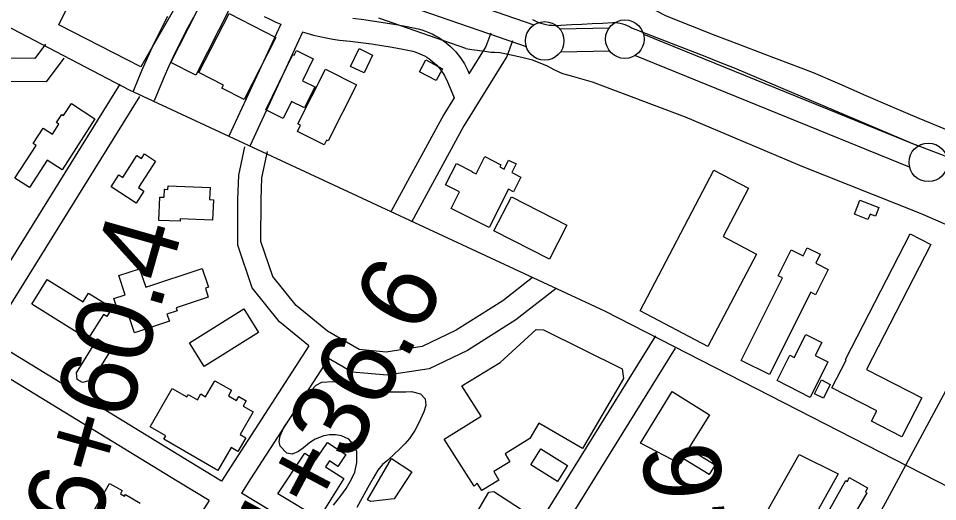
# Model space of a CAD drawing. Extents: x 3361039 to 3398939, y 576572 to 602007.
# Drawn here: x 3389506 to 3390699, y 584111 to 584738 of the extents above; entities that cross this region are included whole.
import ezdxf

# ---------------------------------------------------------------- set-up
doc = ezdxf.new("R2010")
doc.units = 0
for name, color, linetype in [('V-BLDG-OTLN', 7, 'Continuous'), ('V-FLOD-BASE', 7, 'Continuous'), ('V-LEVE-TOET', 7, 'Continuous'), ('V-RIVR-EDGE', 7, 'Continuous'), ('V-ROAD-CNTR', 7, 'Continuous'), ('V-SITE-OTLN', 7, 'Continuous'), ('V-SITE-VEGE', 7, 'Continuous'), ('V-SURV-IDEN', 7, 'Continuous'), ('V-SURV-LINE', 7, 'Continuous')]:
    doc.layers.add(name, color=color, linetype=linetype)

msp = doc.modelspace()

# ---------------------------------------------------------------- linework, layer by layer
at = {"layer": 'V-BLDG-OTLN'}
for points in [[(3389703.7, 584680.6), (3389748.6, 584769.3), (3389781.2, 584752.8), (3389736.4, 584664.1)], [(3389740.2, 584667.5), (3389779.3, 584743.9), (3389840, 584712.9), (3389798.9, 584632.5), (3389770.1, 584647.2), (3389772.1, 584651.2)], [(3389936.8, 584675.3), (3389947.9, 584698.6), (3389965.5, 584690.2), (3389954.4, 584666.9)], [(3389827, 584619.2), (3389862.2, 584691), (3389863.7, 584690.2), (3389866.6, 584696), (3389888.4, 584685.3), (3389874.4, 584656.9), (3389890.4, 584649), (3389877.1, 584621.9), (3389860.4, 584630.1), (3389849.6, 584608.1)], [(3390034.5, 584683.9), (3390056.1, 584672.5), (3390048, 584657.1), (3390026.4, 584668.5)], [(3389868.6, 584600.9), (3389904.5, 584672), (3389944.7, 584651.7), (3389907.9, 584578.9), (3389905.7, 584580), (3389902.5, 584573.7), (3389868.2, 584591), (3389872.2, 584599.1)], [(3389501.5, 584530.6), (3389529, 584573), (3389525, 584575.6), (3389538, 584595.5), (3389550.1, 584587.7), (3389558.5, 584600.6), (3389555.4, 584602.6), (3389562.3, 584613.2), (3389564.7, 584611.6), (3389574.9, 584627.3), (3389605.4, 584607.6), (3389562.6, 584541.5), (3389543.5, 584554), (3389520.4, 584518.4)], [(3389658.9, 584498.3), (3389626.3, 584519.3), (3389636.2, 584534.7), (3389641.4, 584531.3), (3389659.7, 584559.8), (3389665.7, 584555.9), (3389669.6, 584561.9), (3389684, 584552.6), (3389661.9, 584518.3), (3389668.9, 584513.8)], [(3390116.9, 584466.4), (3390067.4, 584491.4), (3390078.2, 584512.7), (3390060.2, 584521.7), (3390074.3, 584549.6), (3390094.7, 584539.3), (3390094.4, 584538.7), (3390099.8, 584536), (3390111.1, 584558.4), (3390132, 584547.9), (3390130.5, 584545.1), (3390136.1, 584542.3), (3390142, 584554), (3390151.8, 584549.1), (3390146.1, 584537.7), (3390157.7, 584531.9), (3390148.1, 584513), (3390142, 584516.1)], [(3390312.5, 584358.5), (3390408.4, 584541.1), (3390453.3, 584517.5), (3390420.3, 584454.7), (3390463.4, 584432), (3390400.4, 584312.3)], [(3389700.3, 584520.5), (3389754.6, 584518.3), (3389753.9, 584502.8), (3389759, 584502.6), (3389757.9, 584475.9), (3389715.8, 584477.6), (3389715.7, 584474.6), (3389688.3, 584475.7), (3389689.5, 584505.9), (3389695.2, 584505.7), (3389695.6, 584516.2), (3389700.1, 584516)], [(3390145.6, 584506.5), (3390217.6, 584469.5), (3390194.9, 584425.3), (3390122.9, 584462.4)], [(3390597.6, 584502.2), (3390622.3, 584492.5), (3390617.9, 584481.2), (3390610.9, 584484), (3390608.1, 584477), (3390590.5, 584483.9)], [(3390619.5, 584228.9), (3390561.5, 584258.8), (3390580, 584294.7), (3390579.1, 584295.2), (3390663, 584458.2), (3390689.8, 584444.4), (3390606.4, 584282.4), (3390677.9, 584245.5), (3390652.1, 584195.3), (3390612.7, 584215.6)], [(3390443.8, 584294.2), (3390497.3, 584401.2), (3390491.7, 584404), (3390508.4, 584437.4), (3390523.9, 584429.6), (3390529.2, 584440.3), (3390546.2, 584431.8), (3390540.5, 584420.3), (3390556.6, 584412.3), (3390540.2, 584379.4), (3390533.9, 584382.6), (3390480.5, 584275.9)], [(3389671.2, 584389.2), (3389744.5, 584413.4), (3389752.6, 584389), (3389748.6, 584387.7), (3389752.4, 584376.2), (3389710.8, 584362.4), (3389712, 584358.7), (3389698.8, 584354.3), (3389701.9, 584345), (3389656.5, 584330), (3389646.7, 584359.7), (3389635.7, 584356.1), (3389629.7, 584374.3), (3389644.6, 584379.2), (3389636.4, 584404.1), (3389663.3, 584413)], [(3389596.2, 584321.6), (3389523.4, 584367.3), (3389543.4, 584399.2), (3389590, 584370), (3389597.1, 584381.3), (3389627.6, 584362.2), (3389620.6, 584351), (3389616.4, 584353.7)], [(3389727.8, 584316.9), (3389798.5, 584361.2), (3389817.7, 584330.4), (3389747.1, 584286.2)], [(3390187.2, 584333.8), (3390289.4, 584283.2), (3390291.2, 584270.8), (3390238, 584180), (3390181.2, 584213), (3390169.5, 584192.9), (3390137.4, 584173.1), (3390143.7, 584162.9), (3390122.8, 584150), (3390129.5, 584139.1), (3390107.3, 584125.4), (3390101.3, 584135.1), (3390097.1, 584131.1), (3390058.3, 584191.9), (3390106.2, 584221.8), (3390081.5, 584261.4), (3390130.9, 584291.4), (3390177.8, 584334.4)], [(3390490.2, 584268), (3390506.8, 584300.9), (3390512.5, 584298.1), (3390527.5, 584327.8), (3390548.1, 584317.4), (3390539.7, 584300.7), (3390556.3, 584292.3), (3390533, 584246.3)], [(3389581.3, 584278.2), (3389608.8, 584322.2), (3389627.6, 584310.4), (3389602.4, 584270.2), (3389600, 584271.7), (3389597.6, 584267.8), (3389589, 584265.5), (3389582.1, 584269.6)], [(3389764.9, 584151.6), (3389694.9, 584192.1), (3389697.3, 584196.2), (3389676.9, 584208), (3389705.6, 584257.7), (3389724.6, 584246.8), (3389726.4, 584250), (3389738.2, 584243.2), (3389742.6, 584250.8), (3389748.9, 584247.1), (3389760.9, 584267.9), (3389782.6, 584255.4), (3389778.5, 584248.1), (3389789, 584242.1), (3389792, 584247.3), (3389801.7, 584241.6), (3389797.8, 584234.8), (3389810.6, 584227.4), (3389793.7, 584198.2), (3389800.9, 584194), (3389790.7, 584176.2), (3389782, 584181.2)], [(3390538.9, 584251), (3390547.9, 584268.8), (3390559.3, 584263), (3390550.3, 584245.2)], [(3390312.9, 584187), (3390354.3, 584253.8), (3390402.6, 584223.8), (3390375.3, 584179.8), (3390409.9, 584158.8), (3390402.3, 584146.2), (3390369, 584166.7), (3390364.6, 584159.9)], [(3389842.7, 584121.3), (3389877.7, 584174), (3389891.5, 584164.8), (3389906.9, 584187.9), (3389930.6, 584172), (3389920.3, 584156.6), (3389909.5, 584163.8), (3389904.4, 584156), (3389928.1, 584141.1), (3389895.7, 584089.4)], [(3390183.8, 584179.6), (3390218.4, 584158), (3390205.6, 584137.3), (3390170.9, 584158.8)], [(3390460, 584068.2), (3390518.9, 584172.2), (3390569.4, 584147.2), (3390542, 584097.6), (3390553.2, 584091.5), (3390579.3, 584138.6), (3390581.7, 584137.3), (3390583.7, 584142.2), (3390607.7, 584129), (3390604.8, 584123.4), (3390606.5, 584122.6), (3390497.1, 583934.9), (3390456.9, 583958.3), (3390490.3, 584016), (3390494.8, 584013.4), (3390509.4, 584039.7)], [(3389990.2, 584166.9), (3390016.5, 584149.9), (3389993.6, 584114.5), (3389963.3, 584111.1), (3389958.8, 584113.6)], [(3390116.2, 584123.2), (3390122.9, 584124.1), (3390177.1, 584088.9), (3390134, 584021), (3390103.8, 584039.6), (3390106.9, 584044.6), (3390100, 584048.9), (3390094.5, 584040.7), (3390087.3, 584045.5), (3390092.5, 584053.4), (3390080.2, 584061.6)]]:
    msp.add_lwpolyline(points, close=True, dxfattribs=at)
msp.add_lwpolyline([(3389602.3, 584096.1), (3389624.3, 584134.7), (3389640.7, 584125.4), (3389638.3, 584121.3), (3389643.7, 584118.3), (3389644.8, 584120.3), (3389664.2, 584109.2)], dxfattribs=at)
at = {"layer": 'V-FLOD-BASE'}
msp.add_lwpolyline([(3390173.1, 584736.2), (3390176.5, 584734.5), (3390180, 584733), (3390183.6, 584731.7), (3390187.2, 584730.6), (3390190.9, 584729.7), (3390194.7, 584729.1), (3390198.5, 584728.7), (3390202.3, 584728.5), (3390206.1, 584728.6), (3390209.9, 584728.9), (3390223.4, 584729.7), (3390236.9, 584730.4), (3390250.3, 584731.1), (3390263.8, 584731.7), (3390277.3, 584732.3), (3390280.5, 584732.3), (3390283.6, 584732), (3390286.8, 584731.5), (3390289.8, 584730.8), (3390292.9, 584729.8), (3390295.8, 584728.6), (3390298.6, 584727.1), (3390301.3, 584725.5), (3390320.4, 584718.3), (3390339.5, 584710.9), (3390358.5, 584703.6), (3390377.5, 584696.1), (3390396.5, 584688.6), (3390415.5, 584681), (3390434.4, 584673.4), (3390666, 584575.5), (3390696.6, 584563.9), (3390727.1, 584552)], dxfattribs=at)
at = {"layer": 'V-LEVE-TOET'}
for points in [[(3390709.2, 584593.8), (3390674.7, 584608.1), (3390640.2, 584622.6), (3390605.8, 584637.3), (3390571.5, 584652.2), (3390537.3, 584667.3), (3390505.4, 584679.1), (3390473.6, 584691.1), (3390441.8, 584703.2), (3390410.1, 584715.5), (3390378.5, 584728), (3390347, 584740.6), (3390332.5, 584748.1)], [(3390086.5, 584698.8), (3389973.7, 584738)], [(3390086.5, 584698.8), (3390094.3, 584697.4), (3390111.1, 584695.1), (3390118.7, 584693.8), (3390123.7, 584693.8), (3390129, 584693.5)], [(3390220.6, 584663.5), (3390212.1, 584665.8), (3390201.8, 584670.7), (3390191.6, 584676), (3390173.1, 584683.6), (3390159, 584687.2), (3390145.1, 584689.8), (3390134.9, 584692.2), (3390129, 584693.5)], [(3391121.7, 584182.8), (3391119.6, 584183.3), (3391110, 584189.8), (3391102.3, 584195), (3391100.5, 584197.5), (3391099.9, 584199.8), (3391100, 584202.1), (3391101.3, 584208), (3391111.2, 584228.5), (3391134.5, 584274.1), (3391134.5, 584277.7), (3391133.6, 584280.4), (3391131.9, 584282.3), (3391125.7, 584285.1), (3390996.2, 584340.4), (3390824.4, 584419.1), (3390808.2, 584426.9), (3390800, 584430.6), (3390784.7, 584437.5), (3390676.1, 584484.5), (3390522.6, 584545.8), (3390371.5, 584609.5), (3390251, 584655.2), (3390220.6, 584663.5)]]:
    msp.add_lwpolyline(points, dxfattribs=at)
at = {"layer": 'V-RIVR-EDGE'}
msp.add_spline([(3387368.6, 585771), (3387389, 585767.6), (3387407.3, 585766.1), (3387418.2, 585761.7), (3387425.5, 585756.5), (3387441.6, 585752.8), (3387452.6, 585751.4), (3387462.1, 585753.9), (3387477.4, 585758.2), (3387482.9, 585759.3), (3387491.7, 585759.3), (3387502.3, 585758.2), (3387510.3, 585756.3), (3387521.6, 585753), (3387530.1, 585752.3), (3387538.5, 585752.2), (3387549.8, 585752.2), (3387558.9, 585755.5), (3387571.4, 585756.9), (3387583.4, 585757.3), (3387598.4, 585756.1), (3387629.8, 585749.5), (3387659.8, 585743.5), (3387703.3, 585736.8), (3387727.4, 585734.2), (3387739.1, 585733.5), (3387750.8, 585734.2), (3387753.7, 585731.6), (3387763.2, 585723.9), (3387774.5, 585720.6), (3387790.6, 585719.8), (3387800.1, 585721.6), (3387814, 585720.1), (3387824.6, 585720.1), (3387847.3, 585714.2), (3387884.2, 585709.4), (3387930.2, 585702.7), (3387980.6, 585701.1), (3388035.1, 585696.5), (3388076, 585694.6), (3388096.9, 585693.8), (3388120.3, 585690.5), (3388145.1, 585685.3), (3388171.8, 585682.3), (3388198.8, 585676.8), (3388222.6, 585669.4), (3388245.6, 585660.6), (3388260.9, 585655.4), (3388279.6, 585655.4), (3388291.3, 585658.3), (3388298.9, 585663.7), (3388299.3, 585666.3), (3388299, 585670.7), (3388290.6, 585674.4), (3388291.7, 585677.3), (3388293.9, 585678.4), (3388303, 585677.6), (3388318.7, 585676.5), (3388334.1, 585672.8), (3388354.1, 585663.6), (3388357.1, 585659.9), (3388363.3, 585658.1), (3388368.4, 585658.1), (3388371, 585661), (3388375.3, 585662.1), (3388379, 585661.3), (3388383, 585659.1), (3388383.7, 585654.4), (3388384.1, 585649.3), (3388389.9, 585647.4), (3388406, 585642.3), (3388468.9, 585637.7), (3388491.5, 585635.8), (3388534.6, 585628.4), (3388578.1, 585619.2), (3388610.6, 585613.6), (3388635.9, 585612.1), (3388727.9, 585599.4), (3388768.5, 585591.7), (3388822.6, 585580.9), (3388865, 585570.6), (3388906.6, 585562.8), (3388924.1, 585559.5), (3388938.8, 585562), (3388961.4, 585563.4), (3388974.2, 585560.1), (3389007.5, 585553.4), (3389018.8, 585554.5), (3389027.2, 585555.9), (3389037.1, 585555.9), (3389051.7, 585553.7), (3389061.2, 585553.3), (3389081.3, 585552.1), (3389098.1, 585551), (3389120.4, 585548.7), (3389143.4, 585546.5), (3389160.2, 585542.1), (3389200.8, 585534.7), (3389222.3, 585525.1), (3389247.2, 585519.2), (3389280.4, 585509.6), (3389307.5, 585497.8), (3389334.5, 585487.2), (3389349.5, 585483.1), (3389361.5, 585483.1), (3389382.7, 585479), (3389397, 585476.8), (3389416.7, 585468.7), (3389441.9, 585458.4), (3389464.9, 585451.4), (3389479.5, 585449.2), (3389506.2, 585446.2), (3389533.2, 585447.2), (3389558.5, 585444.2), (3389577.8, 585437.9), (3389603.4, 585431.3), (3389618.7, 585425.1), (3389639.2, 585415.1), (3389657.8, 585410.3), (3389693.2, 585404.8), (3389768.9, 585383), (3389806.5, 585373), (3389854.3, 585362.3), (3389881.7, 585358.6), (3389913.9, 585354.5), (3389953.7, 585349.3), (3390008.2, 585341.8), (3390037.8, 585336.3), (3390074.3, 585327.8), (3390128, 585312.7), (3390164.5, 585301.6), (3390200.7, 585289.8), (3390292.7, 585255.6), (3390327.1, 585241.3), (3390360.7, 585231.7), (3390404.5, 585221), (3390454.9, 585214.3), (3390483.1, 585210.5), (3390491.8, 585209.4), (3390494.4, 585207.2), (3390501.3, 585201), (3390507.9, 585200.6), (3390527.3, 585196.2), (3390545.9, 585195), (3390557.6, 585194.3), (3390574.4, 585189.8), (3390605.5, 585179.5), (3390698.6, 585148.2), (3390763.2, 585126.9), (3390811.1, 585111), (3390852.4, 585097.8), (3390900.9, 585081.6), (3390948.1, 585063.5), (3390993.7, 585048.4), (3391036.8, 585031.9), (3391070.8, 585020.1), (3391140.5, 584997.6), (3391201.5, 584974.1), (3391247.5, 584957.5), (3391310.7, 584933.6), (3391362.2, 584914.8), (3391400.6, 584900.1), (3391441.8, 584885.7), (3391505.4, 584861.1), (3391563.5, 584841.9), (3391658.8, 584807.3), (3391712.8, 584786), (3391758.8, 584767.3), (3391796.1, 584749.6), (3391880.4, 584718.3), (3391926.8, 584701.4), (3391969.2, 584685.2), (3392003.9, 584666.9), (3392040, 584650.3), (3392077.6, 584636), (3392135.7, 584613.2), (3392164.9, 584598.1), (3392196, 584583.8), (3392224.8, 584578.2), (3392263.5, 584567.9), (3392290.6, 584559.8), (3392322.7, 584546.5), (3392396.5, 584512.7), (3392439.9, 584496.2), (3392471.7, 584484.8), (3392502, 584473.3), (3392510.8, 584467.5), (3392535.2, 584458.3), (3392606.1, 584432.9), (3392632.4, 584421.5), (3392666.7, 584406.8), (3392715.6, 584386.9), (3392777.4, 584364.8), (3392827, 584348.3), (3392863.6, 584335.4), (3392897.9, 584321.8), (3392928.6, 584307.8), (3392965.4, 584294.9), (3393010, 584279.1), (3393054.6, 584263.2), (3393092.5, 584248.5), (3393195.2, 584206.6), (3393234.2, 584187.9), (3393264.5, 584173.5), (3393294.1, 584162.1), (3393336.8, 584147.4), (3393374.5, 584136.3), (3393402.2, 584127.5), (3393414.3, 584119.8), (3393435.4, 584109.1), (3393459.2, 584098.1), (3393478.9, 584087.5), (3393513.6, 584076.4), (3393541.7, 584067.2), (3393588.1, 584047.4), (3393643.2, 584028.9), (3393668.4, 584018.3), (3393699.8, 584005), (3393737.1, 583991.8), (3393781.7, 583976), (3393884.7, 583943.2), (3393927, 583928.8), (3393981.1, 583908.2), (3394043.9, 583885.4), (3394095.8, 583868.1), (3394154.9, 583847.1), (3394200.2, 583830.5), (3394247, 583816.2), (3394293, 583801.4), (3394349.6, 583781.2), (3394409.1, 583754.7), (3394451.8, 583730.5), (3394470.5, 583720.2), (3394481.8, 583715.4), (3394494.2, 583713.6), (3394502.6, 583708.1), (3394507.3, 583700.4), (3394511.3, 583697.8), (3394522.7, 583692.3), (3394557.3, 583675.8), (3394600.4, 583659.9), (3394658.1, 583638.9), (3394704.5, 583623.5), (3394760.4, 583607.6), (3394824, 583588.8), (3394867.8, 583570.8), (3394925.9, 583546.9), (3394972.2, 583528.9), (3394995.6, 583520), (3395064.7, 583504.2), (3395088.4, 583499.3), (3395120.2, 583491.6), (3395149.1, 583480.5), (3395173.2, 583476.8), (3395201.3, 583471.3), (3395236.4, 583459.9), (3395256.8, 583451.8), (3395280.9, 583445.5), (3395300.3, 583445.1), (3395316.7, 583440.7), (3395324.4, 583433.3), (3395335.3, 583426), (3395353.6, 583417.9), (3395398.9, 583403.9), (3395426.3, 583397.2), (3395442, 583391), (3395455.9, 583383.3), (3395476, 583377.8), (3395495.7, 583369.3), (3395511, 583368.2), (3395530.4, 583365.9), (3395550.5, 583361.8), (3395654.6, 583334.9), (3395704.7, 583322.4), (3395743.7, 583306.9), (3395765.3, 583295.5), (3395788.3, 583286.3), (3395816.4, 583278.9), (3395861.7, 583270.8), (3395916.2, 583261.5), (3395960.7, 583252.6), (3396008.6, 583242.6), (3396060.8, 583230.5), (3396093.4, 583222.3), (3396135.4, 583208.7), (3396170.1, 583199.8), (3396204.4, 583191.3), (3396254.8, 583177.3), (3396301.2, 583165.9), (3396364.4, 583152.9), (3396399.1, 583144.4), (3396426.9, 583138.5), (3396463.1, 583133), (3396489.8, 583132.9), (3396523.4, 583130.2), (3396607.8, 583114), (3396670.3, 583102.1), (3396708.3, 583095.4), (3396743, 583089.5), (3396775.1, 583083.9)], degree=3, dxfattribs=at)
at = {"layer": 'V-ROAD-CNTR'}
for p, q in [((3389846.5, 584730.1), (3389778.9, 584584.8)), ((3389874.8, 584720), (3389806.1, 584572.2))]:
    msp.add_line(p, q, dxfattribs=at)
for points in [[(3390732.3, 584120), (3390266.6, 584358.2), (3389650.2, 584644.5), (3389450.3, 584748.6), (3389385.6, 584779.1)], [(3389654.9, 584642.3), (3389662.2, 584660.5), (3389667.9, 584674.1), (3389673.9, 584687.5), (3389680, 584700.9), (3389686.4, 584714.2), (3389692.9, 584727.3), (3389699.7, 584740.4)], [(3389682.8, 584631.1), (3389690, 584649.1), (3389695.5, 584662.2), (3389701.2, 584675.2), (3389707.2, 584688.1), (3389713.3, 584701), (3389719.7, 584713.7), (3389726.2, 584726.3), (3389733, 584738.9)], [(3389825, 584740), (3389832.1, 584736.5), (3389840, 584732.9), (3389846.6, 584730.1)], [(3389940, 584737.9), (3389954.1, 584736.2), (3389968.2, 584734.3), (3389982.3, 584732.1), (3389996.3, 584729.7), (3390010.3, 584727.1), (3390024.7, 584724.2), (3390029.6, 584722.8), (3390034.1, 584721.3), (3390038.6, 584719.5), (3390043, 584717.5), (3390047.3, 584715.2), (3390051.4, 584712.8), (3390055.5, 584710.2), (3390059.4, 584707.4), (3390063.1, 584704.3), (3390066.7, 584701.1), (3390070.2, 584697.8), (3390073.4, 584694.2), (3390076.5, 584690.5), (3390079.4, 584686.7), (3390082.2, 584682.7), (3390084.7, 584678.6), (3390087, 584674.4), (3390089.1, 584670), (3390090.8, 584666)], [(3389874.3, 584720.1), (3389880.4, 584718.4), (3389888.7, 584716.1), (3389897, 584714.2), (3389905.4, 584712.4), (3389913.9, 584710.9), (3389922.5, 584709.6), (3389936.6, 584708.1), (3389950.3, 584706.5), (3389963.9, 584704.6), (3389977.5, 584702.5), (3389991.1, 584700.2), (3390004.6, 584697.7), (3390017.6, 584695.1), (3390020.5, 584694.2), (3390023.7, 584693.1), (3390026.8, 584691.9), (3390029.8, 584690.5), (3390032.8, 584689), (3390035.7, 584687.3), (3390038.5, 584685.5), (3390041.2, 584683.5), (3390043.8, 584681.4), (3390046.3, 584679.2), (3390048.7, 584676.9), (3390050.9, 584674.4), (3390053.1, 584671.8), (3390055.1, 584669.2), (3390056.9, 584666.4), (3390058.7, 584663.6), (3390060.3, 584660.6), (3390061.7, 584657.6), (3390071.4, 584634.8)], [(3390118.7, 584718.7), (3390112.4, 584701.4), (3390090.3, 584665.6)], [(3389541.2, 584704.1), (3389527.2, 584685.6), (3389452, 584686), (3389438.6, 584685.2), (3389416, 584682.4), (3389383.5, 584664), (3389211.3, 584536.6)], [(3390146.9, 584708.5), (3390139.5, 584688.2), (3390083.9, 584598.2), (3390015.9, 584473.6)], [(3389565.1, 584686), (3389542, 584655.5), (3389452.8, 584656), (3389441.3, 584655.3), (3389425.6, 584653.3), (3389399.9, 584638.8), (3389236.8, 584518.1), (3389225.2, 584508.9)], [(3389637.5, 584652.4), (3389452.3, 584354.2), (3389441.7, 584337.7)], [(3389663, 584636.6), (3389477.7, 584338.2), (3389467.3, 584322.1)], [(3390071.2, 584634.6), (3390058, 584613.2), (3389989.6, 584487.9)], [(3389882.9, 584312.9), (3389844.8, 584344.4), (3389809.2, 584388.1), (3389790.5, 584443.6), (3389790.9, 584503), (3389792, 584534.4), (3389799.6, 584571.3)], [(3390173, 584401.7), (3390134.3, 584371.3), (3390074.1, 584333.4), (3390029.9, 584312.2), (3389983.3, 584305.1), (3389948.3, 584308.2), (3389906.9, 584332), (3389866.2, 584365.6), (3389835.9, 584402.8), (3389820.5, 584448.4), (3389820.9, 584502.4), (3389821.9, 584530.8), (3389829, 584565.3)], [(3390203.5, 584387.5), (3390151.5, 584346.8), (3390088.6, 584307.1), (3390038.8, 584283.3), (3389984.3, 584274.9), (3389939, 584278.9), (3389908.2, 584296.7)], [(3390766.6, 584361.9), (3390672.6, 584186.8), (3390635.6, 584118.4), (3390437.2, 583755.7), (3390398.7, 583691.2), (3390243.7, 583416.2), (3390208.3, 583351.6), (3390058.1, 583079.9), (3390026.6, 583013.6), (3389871.2, 582747.7), (3389837.7, 582687.9), (3389660.5, 582363.6), (3389513.4, 582106.3), (3389465.7, 582027.3)], [(3389769.6, 584137.8), (3389727.4, 584163.3), (3389467.3, 584322.1)], [(3390332.4, 584325.9), (3390102.1, 583954.8), (3390094.1, 583941.9)], [(3389882.9, 584312.9), (3389781.9, 584157), (3389769.6, 584137.8)], [(3390357.9, 584310.1), (3390127.6, 583939), (3390119.8, 583926.4)], [(3389753.5, 584112.4), (3389711.8, 584137.6), (3389451.1, 584296.8)], [(3389908.2, 584296.7), (3389807.1, 584140.8), (3389795.3, 584122.2)], [(3389753.5, 584112.4), (3389563.5, 583813.8)], [(3390094.1, 583941.9), (3390053.5, 583966.2), (3389795.3, 584122.2)]]:
    msp.add_lwpolyline(points, dxfattribs=at)
at = {"layer": 'V-SITE-OTLN'}
msp.add_lwpolyline([(3389558.3, 584729.5), (3389617, 584847.4), (3389736.1, 584799.1), (3389665, 584674.8)], close=True, dxfattribs=at)
at = {"layer": 'V-SITE-VEGE'}
msp.add_lwpolyline([(3389914.8, 584106.4), (3389924.2, 584118.7), (3389931.2, 584128.1), (3389938.3, 584140), (3389942.4, 584149.2), (3389944.9, 584161.7), (3389945.1, 584176.1), (3389942.1, 584183.6), (3389934.5, 584192.1), (3389925, 584196.6), (3389917.4, 584197.9), (3389909.4, 584197.9), (3389902.1, 584196.5), (3389891.1, 584192), (3389883.8, 584187.2), (3389875.7, 584181), (3389869.2, 584176.2), (3389861.4, 584172.7), (3389854.4, 584174.1), (3389845.8, 584183.1), (3389844.4, 584189), (3389845.5, 584196.5), (3389850.4, 584207), (3389855.9, 584215.5), (3389863.2, 584226.2), (3389870.6, 584235.9), (3389885.3, 584254.7), (3389892.5, 584262.2), (3389899.7, 584266), (3389913.9, 584267), (3389922.5, 584266.3), (3389936.6, 584262.9), (3389967.2, 584255.7), (3389983.5, 584253.4), (3389996.9, 584253.3), (3390008.7, 584253.6), (3390015.8, 584253.9), (3390027.6, 584251), (3390033.7, 584244.5), (3390034.5, 584235.6), (3390032.1, 584227.5), (3390025.7, 584213.4), (3390020.2, 584203.1), (3390013.3, 584192.9), (3390007.3, 584186.1), (3390000.4, 584178.9), (3389993.6, 584172.5), (3389985.2, 584164.9), (3389978.3, 584159.3), (3389972.2, 584152), (3389966.3, 584141.5), (3389959.3, 584129.3), (3389952.1, 584116), (3389945.1, 584103.6)], dxfattribs=at)
at = {"layer": 'V-SURV-LINE'}
for points in [[(3389762.6, 584871.9), (3390174.8, 584729.2)], [(3390165, 584700.9), (3389752.8, 584843.5)], [(3390208.4, 584724), (3390272.5, 584725.4)], [(3390317, 584717.2), (3390673.5, 584572.4)], [(3390273.2, 584695.4), (3390209.1, 584694)], [(3390662.2, 584544.6), (3390305.7, 584689.4)]]:
    msp.add_lwpolyline(points, dxfattribs=at)
for centre in [(3390188.8, 584708.5), (3390292.8, 584710.8), (3390686.4, 584551)]:
    msp.add_circle(centre, 25, dxfattribs=at)

# ---------------------------------------------------------------- texts
at = {"layer": 'V-SURV-IDEN'}
for s, rotation, p in [('6+60.4', 74.1842, (3389606.9, 584066.5)), ('11+36.6', 62.0807, (3389832.2, 583960.1)), ('12+40.6', 94.689, (3390454.2, 583705.8))]:
    msp.add_text(s, height=100, rotation=rotation, dxfattribs=at).set_placement(p)

doc.saveas('drawing.dxf')
